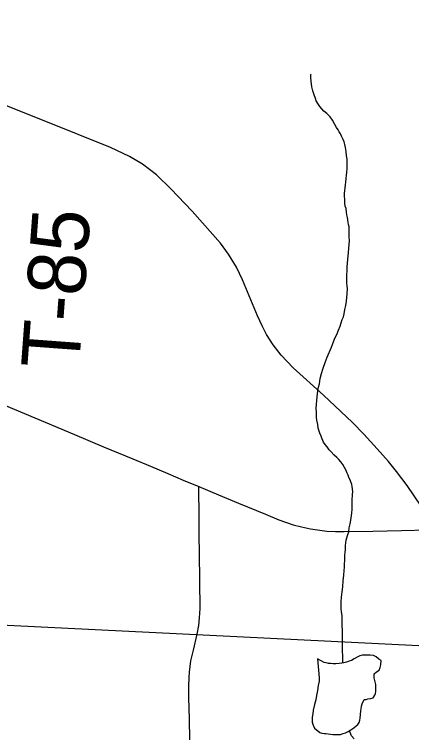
# Model space of a CAD drawing. Extents: x -6.1 to 38, y -7.7 to 22.
# Drawn here: x 3.87 to 4.259, y 19.926 to 20.633 of the extents above; entities that cross this region are included whole.
import ezdxf

# ---------------------------------------------------------------- set-up
doc = ezdxf.new("R2010")
doc.units = 0
for name, color, linetype in [('GM_X_Corporation', 7, 'Continuous'), ('GM_X_County_Road', 7, 'Continuous'), ('GM_X_Minor_Lake', 7, 'Continuous'), ('GM_X_Minor_River', 7, 'Continuous'), ('GM_X_Township_Road', 7, 'Continuous'), ('GM_X_Township_Road_Text', 7, 'Continuous'), ('GM_X_US_Route', 7, 'Continuous')]:
    doc.layers.add(name, color=color, linetype=linetype)

msp = doc.modelspace()

# ---------------------------------------------------------------- linework, layer by layer
at = {"layer": 'GM_X_Corporation'}
for points in [[(8.04941, 20.9), (3.3101, 20.9), (3.30388, 20.63802), (3.29106, 20.06691), (3.29133, 20.05869), (3.36656, 20.05475), (3.51164, 20.05197), (3.57893, 20.04876), (4.40517, 20.00794)], [(4.32021, 19.88191), (4.2291, 19.86308), (4.15368, 19.82382), (4.11127, 19.79868), (4.06254, 19.73585), (4.02327, 19.71072), (3.98871, 19.69973), (3.94944, 19.70602), (3.91017, 19.71546), (3.82222, 19.76103), (3.77511, 19.81289), (3.74056, 19.84589), (3.7123, 19.87731), (3.68403, 19.90089), (3.65576, 19.91817), (3.62279, 19.95117), (3.59767, 19.97946), (3.59394, 19.99773), (3.57833, 20.03194), (3.57893, 20.04876), (4.40517, 20.00794)]]:
    msp.add_lwpolyline(points, dxfattribs=at)
at = {"layer": 'GM_X_County_Road'}
msp.add_lwpolyline([(4.26879, 20.15126), (4.25481, 20.17163), (4.24462, 20.18521), (4.23684, 20.19499), (4.22545, 20.20757), (4.21267, 20.22175), (4.20129, 20.23333), (4.19011, 20.24391), (4.17294, 20.25989), (4.14338, 20.28684), (4.1314, 20.29922), (4.12382, 20.30921), (4.11723, 20.31959), (4.11304, 20.32798), (4.10824, 20.33776), (4.09346, 20.37291), (4.08767, 20.38549), (4.07988, 20.39827), (4.0719, 20.40885), (4.04434, 20.4402), (4.02338, 20.46216), (4.0092, 20.47574), (3.99562, 20.48612), (3.98284, 20.49391), (3.96427, 20.5025), (3.89917, 20.52865), (3.84888, 20.54874)], dxfattribs=at)
at = {"layer": 'GM_X_Minor_Lake'}
for points in [[(4.16862, 19.98312), (4.16879, 19.97992), (4.16773, 19.97572), (4.16706, 19.97076), (4.16601, 19.9658), (4.16532, 19.96161), (4.16427, 19.95702), (4.16284, 19.95167), (4.16253, 19.94787), (4.16183, 19.94481), (4.16188, 19.94215), (4.16192, 19.93987), (4.16273, 19.93684), (4.1643, 19.93383), (4.16932, 19.92974), (4.17123, 19.92901), (4.17351, 19.92867), (4.17541, 19.9287), (4.17769, 19.92837), (4.17998, 19.92803), (4.18227, 19.92769), (4.1853, 19.92774), (4.18948, 19.92782), (4.19212, 19.92862), (4.19439, 19.92943), (4.19703, 19.93062), (4.19966, 19.93218), (4.20266, 19.93414), (4.2049, 19.93608), (4.20677, 19.93763), (4.20788, 19.93955), (4.2086, 19.94185), (4.20894, 19.94376), (4.20926, 19.94719), (4.20957, 19.95099), (4.20992, 19.9529), (4.21025, 19.95557), (4.21097, 19.95786), (4.21279, 19.96208), (4.21469, 19.96211), (4.21658, 19.96253), (4.21923, 19.96295), (4.2215, 19.96376), (4.22336, 19.96607), (4.22408, 19.96798), (4.22443, 19.96989), (4.22439, 19.97179), (4.22435, 19.97407), (4.2243, 19.97673), (4.22267, 19.98317), (4.2226, 19.98697), (4.22484, 19.98891), (4.22747, 19.99086), (4.22857, 19.99316), (4.22928, 19.99583), (4.22958, 20.00002), (4.22728, 20.0015), (4.22458, 20.00374), (4.22189, 20.00521), (4.21885, 20.00553), (4.21695, 20.0055), (4.21505, 20.00547), (4.21315, 20.00543), (4.21125, 20.0054), (4.20861, 20.00459), (4.20597, 20.0034), (4.20296, 20.00183), (4.20033, 20.00026), (4.19807, 19.99946), (4.19543, 19.99865), (4.19278, 19.99784), (4.19089, 19.99743), (4.18823, 19.99738), (4.1852, 19.99694), (4.18254, 19.9969), (4.18026, 19.99724), (4.17798, 19.99719), (4.17569, 19.99791), (4.17378, 19.99826), (4.16726, 20.00195)], [(4.16726, 20.00195), (4.16862, 19.98312)]]:
    msp.add_lwpolyline(points, dxfattribs=at)
at = {"layer": 'GM_X_Minor_River'}
for points in [[(4.19588, 20.35575), (4.1962, 20.35918), (4.19649, 20.36412), (4.19606, 20.36716), (4.19601, 20.36982), (4.19596, 20.37248), (4.19591, 20.37514), (4.19586, 20.37818), (4.19618, 20.38161), (4.1961, 20.38579), (4.19642, 20.38922), (4.19673, 20.39303), (4.19705, 20.39645), (4.19738, 20.3995), (4.19768, 20.40407), (4.19799, 20.4075), (4.1983, 20.4113), (4.19824, 20.41511), (4.19817, 20.41891), (4.19811, 20.42233), (4.19806, 20.42499), (4.19764, 20.42726), (4.19722, 20.42916), (4.1968, 20.43181), (4.19638, 20.43408), (4.19595, 20.43674), (4.19552, 20.43939), (4.19508, 20.44281), (4.19428, 20.44507), (4.19385, 20.44811), (4.19379, 20.45153), (4.19372, 20.45495), (4.19368, 20.45761), (4.19466, 20.46599), (4.195, 20.46866), (4.19532, 20.47209), (4.19563, 20.47551), (4.19596, 20.47856), (4.19628, 20.48161), (4.19623, 20.48427), (4.19617, 20.48769), (4.19611, 20.49111), (4.19567, 20.49453), (4.19522, 20.4987), (4.19439, 20.50249), (4.19396, 20.50552), (4.19315, 20.50817), (4.19235, 20.51044), (4.19077, 20.51383), (4.18959, 20.51609), (4.18841, 20.51797), (4.18724, 20.51985), (4.18568, 20.5221), (4.18411, 20.52512), (4.18175, 20.52926), (4.17941, 20.53264), (4.17632, 20.536), (4.17324, 20.53823), (4.1713, 20.54047), (4.16936, 20.54272), (4.16818, 20.5446), (4.16584, 20.54836), (4.16504, 20.55063), (4.16384, 20.55403), (4.16262, 20.55819), (4.16142, 20.56197), (4.16093, 20.56766), (4.1605, 20.57108), (4.16044, 20.57412), (4.16081, 20.57489)], [(4.19199, 19.99767), (4.19172, 20.01651), (4.19161, 20.02259), (4.1915, 20.02867), (4.19138, 20.03552), (4.19129, 20.04008), (4.19123, 20.04388), (4.19077, 20.04805), (4.19034, 20.05071), (4.1903, 20.05299), (4.19022, 20.05755), (4.19052, 20.06212), (4.19118, 20.06745), (4.19185, 20.07241), (4.19213, 20.07812), (4.19279, 20.08383), (4.19308, 20.0884), (4.19341, 20.09145), (4.19372, 20.09526), (4.19405, 20.09792), (4.19402, 20.09982), (4.19396, 20.10324), (4.19429, 20.10591), (4.19461, 20.10896), (4.19455, 20.11276), (4.19521, 20.1181), (4.19665, 20.12268), (4.19773, 20.12612), (4.19804, 20.12994), (4.1991, 20.13414), (4.1998, 20.13757), (4.20014, 20.13986), (4.20048, 20.14215), (4.20081, 20.14443), (4.20113, 20.14824), (4.20106, 20.15166), (4.20103, 20.15356), (4.20098, 20.1566), (4.20124, 20.16307), (4.20158, 20.16536), (4.20152, 20.1684), (4.2011, 20.17067), (4.20069, 20.17257), (4.19988, 20.17522), (4.19909, 20.1771), (4.19791, 20.17936), (4.19711, 20.18163), (4.19632, 20.18351), (4.19474, 20.18691), (4.19355, 20.18917), (4.19198, 20.19218), (4.19004, 20.19481), (4.1881, 20.19706), (4.18616, 20.19892), (4.18347, 20.20115), (4.18037, 20.20452), (4.17843, 20.20639), (4.17648, 20.2094), (4.17454, 20.21164), (4.17298, 20.2139), (4.17219, 20.21578), (4.17139, 20.21805), (4.17059, 20.21994), (4.1694, 20.22296), (4.16861, 20.22484), (4.16779, 20.22787), (4.16735, 20.23128), (4.16652, 20.23545), (4.16608, 20.23849), (4.166, 20.24305), (4.16593, 20.24723), (4.16624, 20.25104), (4.16655, 20.25484), (4.16687, 20.25827), (4.16719, 20.26132), (4.16752, 20.26437), (4.16822, 20.2678), (4.16891, 20.27123), (4.16958, 20.27619), (4.17101, 20.28116), (4.17282, 20.28651), (4.17462, 20.29187), (4.17642, 20.29723), (4.1808, 20.30719), (4.1819, 20.30949), (4.18297, 20.31331), (4.18443, 20.31638), (4.1859, 20.31945), (4.18772, 20.32366), (4.18917, 20.32749), (4.19025, 20.33093), (4.19134, 20.334), (4.19243, 20.33668), (4.19313, 20.33973), (4.19382, 20.34393), (4.19489, 20.34775), (4.19557, 20.35194), (4.19588, 20.35575)], [(4.20288, 19.92355), (4.20055, 19.92655), (4.19841, 19.93144)]]:
    msp.add_lwpolyline(points, dxfattribs=at)
at = {"layer": 'GM_X_Township_Road'}
msp.add_lwpolyline([(4.04199, 19.92253), (4.04156, 19.94312), (4.04112, 19.96371), (4.041, 19.97469), (4.04137, 19.98357), (4.04162, 19.98863), (4.04223, 19.99442), (4.04309, 19.99984), (4.04556, 20.01032), (4.04916, 20.02612), (4.05075, 20.03437), (4.05162, 20.0419), (4.0522, 20.05117), (4.05176, 20.07825), (4.05133, 20.10533), (4.05118, 20.12249), (4.05104, 20.13965), (4.05075, 20.17049)], dxfattribs=at)
at = {"layer": 'GM_X_US_Route'}
msp.add_lwpolyline([(3.85968, 20.25041), (3.87993, 20.24198), (3.90018, 20.23354), (3.92885, 20.22156), (3.95752, 20.20959), (3.98618, 20.19761), (4.00331, 20.19046), (4.02044, 20.1833), (4.03559, 20.17689), (4.05075, 20.17049), (4.0702, 20.16237), (4.08966, 20.15425), (4.11599, 20.14336), (4.12929, 20.13808), (4.1433, 20.13307), (4.15151, 20.13098), (4.16028, 20.12909), (4.16942, 20.12766), (4.17628, 20.12694), (4.18462, 20.12648), (4.19317, 20.12635), (4.22134, 20.12695), (4.24952, 20.12754), (4.27526, 20.12825)], dxfattribs=at)

# ---------------------------------------------------------------- texts
at = {"layer": 'GM_X_Township_Road_Text'}
msp.add_text('T-85', height=0.056818, rotation=85.76545, dxfattribs=at).set_placement((3.93323, 20.2845))

doc.saveas('drawing.dxf')
